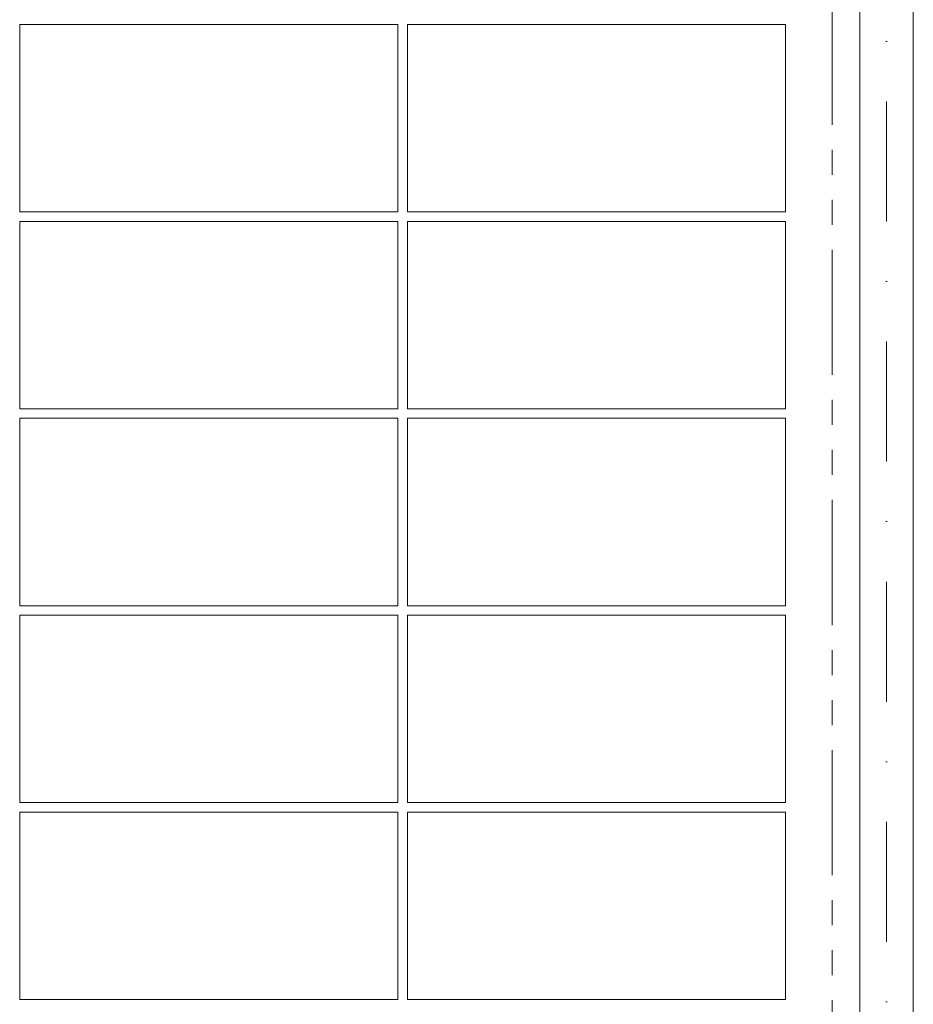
# Model space of a CAD drawing. Header units: millimetres. Extents: x -916886 to 3713765, y -2985421 to 1675785.
# Tile 611 of 656: x 411800 to 414635, y 151430 to 154555. Entities that reach past the tile are written whole.
import ezdxf

# ---------------------------------------------------------------- set-up
doc = ezdxf.new("R2010")
doc.units = ezdxf.units.MM
for name, pattern in [('CENTERX2', [101.6, 63.5, -12.7, 12.7, -12.7]), ('DASHDOT', [25.4, 12.7, -6.35, 0, -6.35]), ('PHANTOM2', [31.75, 15.875, -3.175, 3.175, -3.175, 3.175, -3.175])]:
    doc.linetypes.add(name, pattern=pattern)
for name, color, linetype, lineweight in [('A99_FVE', 30, 'Continuous', 5), ('A99_S_kce-demolice', 30, 'Continuous', 20), ('A99_S_osy', 1, 'CENTERX2', 5)]:
    doc.layers.add(name, color=color, linetype=linetype, lineweight=lineweight)

msp = doc.modelspace()

# ---------------------------------------------------------------- linework, layer by layer
at = {"layer": 'A99_FVE', "linetype": 'Continuous', "lineweight": 15, "ltscale": 2}
msp.add_lwpolyline([(414465, 155305), (414635, 155305), (414635, 149540), (414465, 149540)], close=True, dxfattribs=at)
at = {"layer": 'A99_FVE', "lineweight": 5, "ltscale": 2}
for points in [[(413000, 153945), (413000, 154540), (411800, 154540), (411800, 153945)], [(414230, 153945), (414230, 154540), (413030, 154540), (413030, 153945)], [(413000, 153320), (413000, 153915), (411800, 153915), (411800, 153320)], [(414230, 153320), (414230, 153915), (413030, 153915), (413030, 153320)], [(413000, 152695), (413000, 153290), (411800, 153290), (411800, 152695)], [(414230, 152695), (414230, 153290), (413030, 153290), (413030, 152695)], [(413000, 152070), (413000, 152665), (411800, 152665), (411800, 152070)], [(414230, 152070), (414230, 152665), (413030, 152665), (413030, 152070)], [(413000, 151445), (413000, 152040), (411800, 152040), (411800, 151445)], [(414230, 151445), (414230, 152040), (413030, 152040), (413030, 151445)]]:
    msp.add_lwpolyline(points, close=True, dxfattribs=at)
at = {"layer": 'A99_S_kce-demolice', "linetype": 'PHANTOM2', "lineweight": 9, "ltscale": 25}
msp.add_lwpolyline([(414377.5, 148665), (414377.5, 182990)], dxfattribs=at)
at = {"layer": 'A99_S_osy', "linetype": 'DASHDOT', "lineweight": 5, "ltscale": 30}
msp.add_lwpolyline([(414550, 264800), (414550, 146890)], dxfattribs=at)

doc.saveas('drawing.dxf')
